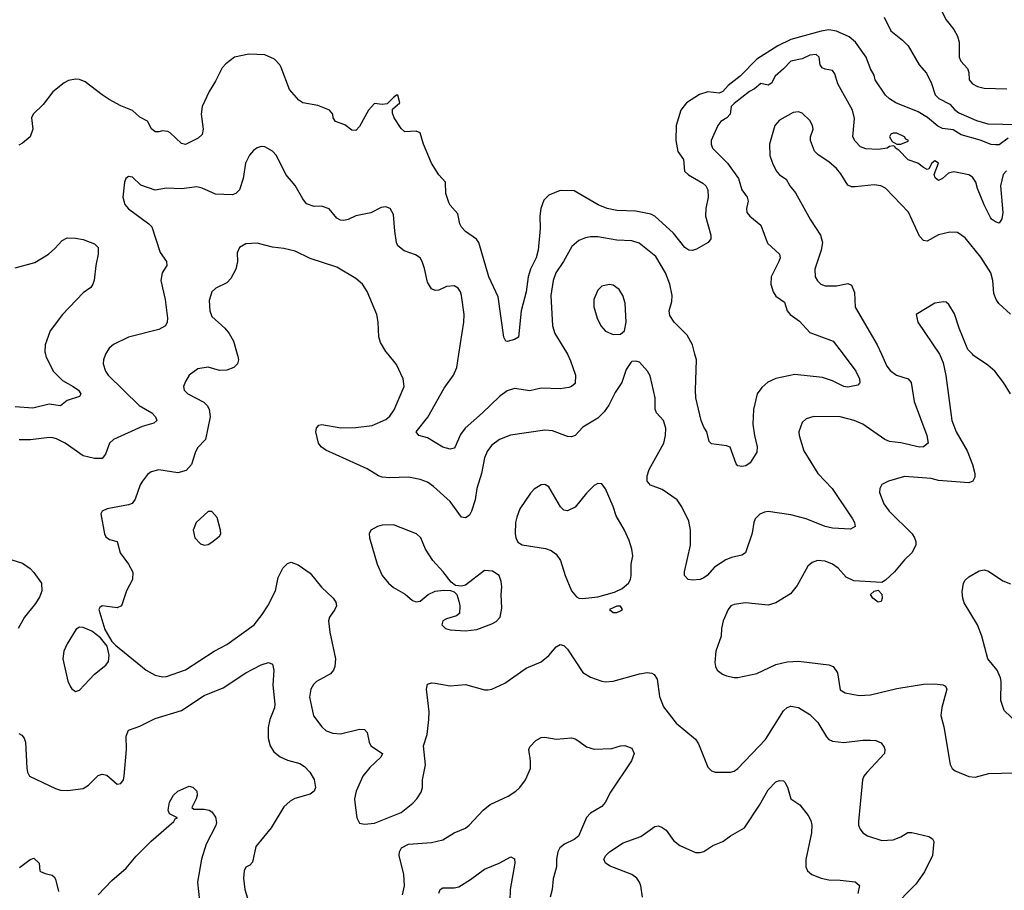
# Model space of a CAD drawing. Header units: inches. Extents: x 1682530 to 1839546, y 640742 to 791647.
# Tile 853 of 923: x 1812055 to 1817257, y 737166 to 741769. Entities that reach past the tile are written whole.
import ezdxf

# ---------------------------------------------------------------- set-up
doc = ezdxf.new("R2010")
doc.units = ezdxf.units.IN
doc.header["$MEASUREMENT"] = 0
doc.layers.add('B8713', color=7, linetype='Continuous')
doc.layers.add('B8714', color=7, linetype='Continuous')

msp = doc.modelspace()

# ---------------------------------------------------------------- linework, layer by layer
at = {"layer": 'B8713', "color": 5}
for points, elevation in [([(1812190.7, 740000), (1812193, 739990), (1812231.1, 739910), (1812280.6, 739860.6), (1812338, 739830), (1812365.7, 739810), (1812378.4, 739790), (1812370, 739776), (1812305.3, 739754.7), (1812270, 739727.6), (1812210, 739736.8), (1812124.8, 739715.2), (1812030, 739722.6)], 620), ([(1812508.8, 740000), (1812497.1, 739970), (1812496.4, 739950), (1812508.5, 739910), (1812522, 739890), (1812685.5, 739730), (1812752.9, 739690), (1812772.8, 739670), (1812778.7, 739650), (1812763.8, 739636.2), (1812701.9, 739618.1), (1812550.3, 739549.8), (1812528.5, 739530), (1812509, 739471), (1812490, 739449.7), (1812450, 739448.7), (1812390, 739463.7), (1812295.1, 739530), (1812250, 739553.6), (1812230, 739558.8), (1812210, 739560.3), (1812112.7, 739547.3), (1812052.5, 739547.5)], 640), ([(1813204.1, 740000), (1813207, 739990), (1813210.3, 739970), (1813205.5, 739950), (1813186.8, 739930), (1813150, 739916.3), (1813110, 739914.7), (1813050, 739931.5), (1812996.4, 739923.6), (1812950.5, 739889.5), (1812930, 739855.3), (1812920.7, 739830), (1812924, 739810), (1812942.8, 739790), (1813027.1, 739747.1), (1813044.9, 739730), (1813056, 739710), (1813060.8, 739670), (1813036.9, 739550), (1812994.9, 739505.1), (1812981.6, 739478.4), (1812963.1, 739416.9), (1812935.1, 739384.9), (1812890, 739373.6), (1812790, 739389.7), (1812750, 739378.9), (1812730, 739363.6), (1812703.7, 739330), (1812692, 739310), (1812665.3, 739234.7), (1812648.6, 739211.4), (1812630, 739204.2), (1812517.5, 739182.5), (1812491.3, 739170), (1812483.5, 739156.5), (1812503.1, 739050), (1812510, 739034), (1812530, 739020.3), (1812570.4, 739010), (1812584.9, 738950), (1812630.3, 738890), (1812652.1, 738847.9), (1812650.4, 738810), (1812619.3, 738750), (1812593.4, 738670), (1812570, 738658.7), (1812490, 738669.5), (1812478, 738662), (1812472.7, 738650), (1812504.8, 738544.8), (1812541.4, 738481.4), (1812561.7, 738461.7), (1812723.1, 738330), (1812770, 738303.9), (1812810, 738294.3), (1812830, 738296), (1812930, 738331.4), (1813081.6, 738430), (1813150, 738466.5), (1813293, 738570), (1813336.3, 738623.7), (1813366, 738670), (1813406, 738750), (1813420.2, 738819.8), (1813446, 738870), (1813470, 738894), (1813490, 738900.5), (1813526.2, 738886.2), (1813590, 738842.4), (1813650, 738768.5), (1813710.3, 738710), (1813725.3, 738690), (1813728.7, 738670), (1813720.4, 738650), (1813692.2, 738610), (1813687, 738590), (1813693.1, 738530), (1813722.6, 738390), (1813720.3, 738350), (1813713.4, 738330), (1813697.6, 738310), (1813623.8, 738270), (1813606.4, 738253.6), (1813593.4, 738230), (1813586.8, 738186.8), (1813608, 738088), (1813650.5, 738030), (1813674, 738010), (1813710, 737997), (1813750, 737993.7), (1813850, 738018), (1813876.5, 738016.5), (1813890, 738001), (1813901.1, 737950), (1813910.2, 737930.2), (1813971, 737890), (1813963, 737870), (1813904.5, 737815.5), (1813867, 737770), (1813832.4, 737690), (1813824.4, 737650), (1813826, 737630), (1813835.5, 737550), (1813850, 737521), (1813876.3, 737516.3), (1813930, 737522), (1814070, 737577.4), (1814132.9, 737627.1), (1814153.6, 737650), (1814175.5, 737684.5), (1814183, 737710), (1814183, 737750), (1814198.9, 737830), (1814189.2, 737930), (1814208, 737990), (1814216.9, 738070), (1814218.5, 738110), (1814203.6, 738230), (1814210, 738256), (1814230, 738263), (1814250, 738261.6), (1814330, 738246.4), (1814410, 738254.9), (1814510, 738226.7), (1814530, 738225.3), (1814550, 738230.3), (1814618.8, 738261.2), (1814730, 738340.9), (1814810, 738374.6), (1814850, 738407.2), (1814890, 738453), (1814910, 738465.5), (1814930, 738460.5), (1814950, 738440.5), (1815030, 738317.6), (1815070, 738293.4), (1815130, 738272.2), (1815150, 738268.5), (1815190, 738272), (1815329.1, 738310.9), (1815370, 738318), (1815394.8, 738314.8), (1815407.9, 738307.9), (1815422.6, 738282.6), (1815434.7, 738190), (1815456.7, 738136.7), (1815523.7, 738050), (1815625.3, 737965.3), (1815641.1, 737941.1), (1815690, 737818), (1815710, 737798), (1815730, 737791.3), (1815810, 737791.3), (1815830, 737796), (1815850, 737811), (1815995.7, 737964.3), (1816090, 738114.4), (1816110, 738132), (1816130, 738139.5), (1816170, 738131.8), (1816230, 738096.1), (1816272.5, 738052.5), (1816317, 737977), (1816330, 737964.2), (1816350, 737954.6), (1816410, 737946.7), (1816510, 737959.5), (1816550, 737960.4), (1816577.6, 737957.6), (1816606.2, 737946.2), (1816622.4, 737922.4), (1816626, 737910), (1816623.8, 737890), (1816530, 737789.6), (1816514.9, 737770), (1816508.1, 737750), (1816486.3, 737530), (1816487.4, 737510), (1816495.8, 737490), (1816510.5, 737470), (1816534.5, 737454.5), (1816610, 737430.2), (1816670, 737433.4), (1816710, 737448.7), (1816748.2, 737471.8), (1816768, 737472), (1816858.8, 737450), (1816877.6, 737437.6), (1816884.2, 737424.2), (1816877.8, 737350), (1816836, 737264), (1816790, 737198), (1816663.2, 737070)], 660), ([(1816608.4, 740000), (1816636.6, 739936.6), (1816654.9, 739914.9), (1816688.5, 739890), (1816749.3, 739869.3), (1816765, 739850), (1816781, 739750), (1816848.5, 739570), (1816854.7, 739530), (1816830.5, 739510), (1816810, 739508.4), (1816710, 739532.4), (1816650, 739539.1), (1816625.4, 739550), (1816509.7, 739630), (1816464.5, 739650), (1816390.2, 739669.8), (1816250, 739670.9), (1816210, 739659.5), (1816190, 739639), (1816172.4, 739590), (1816173.7, 739570), (1816197.8, 739490), (1816272.4, 739370), (1816346.9, 739290), (1816454.3, 739130), (1816465.3, 739110), (1816470, 739089.2), (1816444.7, 739075.3), (1816350, 739081.5), (1816310, 739088.7), (1816210, 739130.6), (1816130, 739151.4), (1816010, 739168.3), (1815990, 739165.4), (1815965.7, 739154.3), (1815941.7, 739130), (1815933.1, 739110), (1815924.9, 739055.1), (1815890.3, 738949.8), (1815870, 738938), (1815815, 738925), (1815786.6, 738913.4), (1815726.1, 738873.9), (1815686.7, 738830), (1815670, 738818.5), (1815650, 738809.2), (1815610, 738806.5), (1815587, 738810), (1815568, 738830), (1815568, 738850), (1815599.1, 738990), (1815599.8, 739070), (1815590, 739118.4), (1815553.4, 739193.4), (1815529.6, 739230), (1815450, 739285.1), (1815387.6, 739307.6), (1815369.7, 739330), (1815370, 739358), (1815380.4, 739390), (1815458.5, 739530), (1815467.4, 739570), (1815469.7, 739610), (1815455.8, 739650), (1815419.7, 739690), (1815412.6, 739710), (1815412, 739770), (1815385.8, 739885.8), (1815372, 739910), (1815330, 739958), (1815310, 739963.7), (1815290, 739961.2), (1815283.8, 739956.2), (1815259.9, 739920.1), (1815236.4, 739850), (1815201.4, 739798.6), (1815168.4, 739731.6), (1815143.8, 739696.2), (1815110, 739662.6), (1815030, 739614.7), (1814990.2, 739569.8), (1814970, 739562.8), (1814950, 739564.6), (1814870, 739594.6), (1814830, 739598.8), (1814648.3, 739571.7), (1814590, 739549.6), (1814550, 739518.9), (1814526, 739490), (1814510, 739452.3), (1814494.2, 739370), (1814471, 739290), (1814461.2, 739230), (1814442.3, 739170), (1814431.3, 739148.7), (1814419.6, 739140.4), (1814410, 739134.8), (1814390, 739138.3), (1814330, 739221.5), (1814241.7, 739301.7), (1814210, 739323.1), (1814170, 739338.5), (1814110, 739349.8), (1814010, 739346.6), (1813970, 739350.7), (1813950, 739358), (1813890, 739394), (1813673.2, 739493.2), (1813647.6, 739510), (1813633, 739530), (1813619.7, 739590), (1813622.9, 739610), (1813635.6, 739624.4), (1813651.6, 739628.4), (1813751.2, 739611.2), (1813830, 739612), (1813916.4, 739623.6), (1813990, 739655.2), (1814010, 739673.4), (1814034.2, 739705.8), (1814086.3, 739830), (1814081.6, 739870), (1814046.6, 739946.6), (1814002.1, 740000)], 660), ([(1814949.4, 740000), (1814965.6, 739965.6), (1814991.5, 739890), (1814990, 739846), (1814970.8, 739830), (1814955.8, 739824.2), (1814910, 739816.8), (1814810, 739820.3), (1814750, 739806), (1814670, 739819.8), (1814630, 739807.3), (1814590, 739776.8), (1814500.2, 739690), (1814408.9, 739610), (1814384.3, 739575.7), (1814356.4, 739510), (1814350, 739502.9), (1814330, 739498.9), (1814290, 739508.5), (1814210, 739558.3), (1814164, 739570), (1814149.7, 739590), (1814212, 739668), (1814298.4, 739821.6), (1814346.2, 739890), (1814364, 739930), (1814375, 740000)], 640), ([(1816405, 740000), (1816472.6, 739910), (1816492, 739870), (1816493.4, 739850), (1816493, 739847), (1816482.8, 739837.2), (1816430, 739826), (1816410, 739829.7), (1816350, 739860.4), (1816297, 739877), (1816150, 739892.8), (1816050, 739871.5), (1816007.3, 739852.7), (1815975.9, 739824.1), (1815951.9, 739790), (1815931.6, 739708.4), (1815929.4, 739630), (1815936.9, 739570), (1815951.6, 739510), (1815950, 739482), (1815914.4, 739425.6), (1815892, 739410), (1815870, 739406.6), (1815849.5, 739409.5), (1815840.1, 739420.1), (1815808.4, 739508.4), (1815790, 739515.3), (1815710, 739526), (1815698, 739538), (1815686, 739590), (1815670, 739614), (1815654.8, 739650), (1815627.4, 739770), (1815624.8, 739810), (1815630.6, 739970), (1815622.8, 740000)], 640), ([(1816915.1, 740000), (1816917.1, 739997.1), (1816934.1, 739954.1), (1816947.8, 739887.8), (1816980.2, 739650), (1817002.4, 739590), (1817061.8, 739490), (1817090, 739418), (1817101.6, 739370), (1817101.3, 739350), (1817091.6, 739330), (1817070, 739319.7), (1816910, 739332.3), (1816870, 739344.1), (1816730, 739354.5), (1816646, 739330), (1816610, 739312.3), (1816599.5, 739290), (1816597.4, 739270), (1816621.1, 739210), (1816648.7, 739170), (1816770, 739050.3), (1816783.6, 739030), (1816790.2, 739010), (1816790.2, 738990), (1816768.4, 738950), (1816730, 738913.3), (1816677.3, 738850), (1816630, 738806), (1816610, 738794.2), (1816463, 738803), (1816422.5, 738822.5), (1816379.7, 738870), (1816350, 738891), (1816310, 738905.7), (1816270, 738909.6), (1816241.2, 738898.8), (1816219.9, 738880.1), (1816162.3, 738777.7), (1816127.1, 738732.9), (1816050, 738685.1), (1816010, 738674), (1815890, 738686.3), (1815830, 738676.8), (1815813, 738670), (1815798.4, 738650), (1815772.4, 738590), (1815762.4, 738550), (1815760.5, 738510), (1815733.4, 738430), (1815727.7, 738370), (1815730.7, 738350), (1815740.7, 738330), (1815768.7, 738308.7), (1815790, 738300.5), (1815830, 738290.5), (1815850, 738290.4), (1815950, 738312), (1816050, 738360.2), (1816110, 738374.7), (1816170, 738377.7), (1816330, 738357.7), (1816352.4, 738350), (1816376.1, 738316.1), (1816390, 738226), (1816416, 738210), (1816490, 738196.5), (1816550, 738199.6), (1816690, 738232.3), (1816830, 738256.5), (1816890, 738258.6), (1816933.3, 738253.3), (1816945.8, 738245.9), (1816953.4, 738230), (1816927, 738133), (1816921.8, 738090), (1816938, 738030), (1816970.5, 737830.5), (1816981, 737810), (1816998, 737798), (1817070, 737768.2), (1817104.1, 737764.1), (1817176.1, 737783.9), (1817310, 737788)], 680), ([(1817289.7, 739790), (1817252.8, 739850), (1817207.8, 739910), (1817170, 739943), (1817094.1, 739994.1), (1817088.7, 740000)], 680), ([(1811950, 738932.7), (1812070, 738894.9), (1812110, 738866.9), (1812130, 738847.1), (1812169.3, 738790), (1812171, 738750), (1812160.7, 738719.3), (1812137.9, 738682.1), (1812080.3, 738610), (1812046.9, 738550)], 640), ([(1817326.9, 738050), (1817256.3, 738116.3), (1817238.2, 738170), (1817241.5, 738270), (1817238, 738290), (1817219.1, 738330), (1817169.8, 738390), (1817137.7, 738510), (1817115.4, 738570), (1817045.1, 738685.1), (1817037.9, 738710), (1817035.3, 738744.7), (1817041.8, 738790), (1817050, 738804.9), (1817070, 738824.2), (1817124.2, 738855.8), (1817150, 738861.1), (1817173.5, 738853.5), (1817250, 738802), (1817290, 738786.7)], 680), ([(1812050, 737994.3), (1812066, 737986), (1812078.9, 737970), (1812085.5, 737950), (1812092.2, 737812.2), (1812096.3, 737790), (1812107.3, 737770), (1812244.4, 737704.4), (1812270, 737696.4), (1812310, 737694), (1812390, 737704.4), (1812418, 737722), (1812470, 737773), (1812490, 737780.7), (1812514.9, 737774.9), (1812570, 737727.3), (1812590, 737731), (1812602.7, 737750), (1812606.6, 737770), (1812618.3, 737910), (1812618.2, 737981.8), (1812630, 738012.2), (1812690, 738034.4), (1812770, 738073.8), (1812910, 738116.2), (1813030, 738195.2), (1813130, 738236.2), (1813250, 738315.6), (1813330, 738358.4), (1813370, 738370.5), (1813390, 738361), (1813398.4, 738330), (1813392.8, 738250), (1813403.5, 738150), (1813401.2, 738130), (1813376.5, 738070), (1813366.9, 738026.9), (1813367.2, 737970), (1813378.7, 737930), (1813397.8, 737897.8), (1813431.2, 737871.2), (1813470, 737854.7), (1813535.7, 737835.7), (1813560, 737820), (1813587, 737790), (1813611.4, 737751.4), (1813617, 737710), (1813610.2, 737689.8), (1813590, 737675.1), (1813509.3, 737650.7), (1813483.2, 737636.8), (1813450, 737608.2), (1813383.7, 737496.3), (1813302.3, 737397.7), (1813284.4, 737315.6), (1813270, 737299.5), (1813250, 737289.2), (1813240.4, 737270), (1813238, 737230), (1813243.6, 737170), (1813282, 737050)], 640), ([(1814076.9, 737143.1), (1814088.5, 737190), (1814084.1, 737250), (1814059.2, 737350), (1814062, 737370), (1814073, 737390), (1814110, 737410.9), (1814230, 737418.5), (1814290, 737433.8), (1814350.5, 737469.5), (1814410, 737494.6), (1814429.6, 737510), (1814503.2, 737590), (1814539.9, 737620.1), (1814635.4, 737664.6), (1814675.6, 737690), (1814697.2, 737710), (1814727.2, 737750), (1814753.7, 737810), (1814754.5, 737850), (1814744.5, 737910), (1814750, 737924.7), (1814781.6, 737958.4), (1814810, 737973.4), (1814830, 737974.9), (1814890, 737965.3), (1814970, 737972), (1814990, 737967), (1815010, 737955.3), (1815050, 737924.6), (1815090, 737911.6), (1815183.3, 737916.7), (1815230, 737930.3), (1815252, 737932), (1815290, 737917.3), (1815301.6, 737890), (1815288.2, 737850), (1815175.8, 737684.2), (1815148.4, 737630), (1815130.2, 737609.8), (1815070, 737574.2), (1815050, 737551.3), (1815007.5, 737452.5), (1814984.8, 737435.2), (1814934, 737410), (1814908, 737390), (1814898, 737370), (1814890.5, 737330), (1814890.4, 737290), (1814874, 737226), (1814868.2, 737170), (1814858.2, 737130)], 640), ([(1812470, 737141.5), (1812541.7, 737218.3), (1812616.8, 737283.2), (1812670, 737346.9), (1812750, 737426.3), (1812869.5, 737530), (1812876.2, 737543.8), (1812888.7, 737550), (1812847, 737570), (1812839.7, 737590), (1812847, 737633), (1812867.8, 737670), (1812889.5, 737690), (1812950, 737717.3), (1812970, 737710.7), (1812990.3, 737690), (1812992, 737670), (1812986.4, 737650), (1812964.5, 737604.5), (1812974.8, 737594.8), (1813030, 737595.6), (1813056.3, 737590), (1813070, 737581.3), (1813090, 737552.7), (1813094.5, 737525.5), (1813090.9, 737509.1), (1813039.3, 737410), (1813015.2, 737330), (1812994, 737210), (1813004.2, 737110)], 620), ([(1815346.2, 737130), (1815336.8, 737190), (1815329.7, 737210), (1815315.1, 737230), (1815290, 737249.7), (1815174.5, 737294.5), (1815149.3, 737310), (1815140.9, 737330), (1815152, 737350), (1815172, 737370), (1815242.9, 737417.1), (1815337, 737450), (1815410, 737504.2), (1815430, 737506.3), (1815450, 737499), (1815470, 737484.6), (1815510, 737428.9), (1815542.9, 737402.9), (1815625.9, 737365.9), (1815650, 737365.2), (1815670, 737371.5), (1815717, 737403), (1815770, 737425), (1815810, 737454.2), (1815883.7, 737496.3), (1815964.1, 737616), (1816010, 737697), (1816050, 737739.5), (1816070, 737746.4), (1816090, 737744.9), (1816097.4, 737737.4), (1816111.7, 737711.7), (1816128.9, 737648.9), (1816177.3, 737617.3), (1816220.9, 737560.9), (1816234.9, 737534.9), (1816239.5, 737510), (1816238.3, 737470), (1816209.1, 737329.1), (1816209, 737290), (1816217.6, 737270), (1816240.5, 737250), (1816290, 737230.2), (1816330, 737222.3), (1816390, 737220.3), (1816470, 737210.4), (1816491.9, 737191.9), (1816483.7, 737150)], 640), ([(1812053.4, 737286.6), (1812110, 737328.2), (1812130, 737335.5), (1812158, 737310), (1812160.7, 737270), (1812165.5, 737265.5), (1812190, 737254.4), (1812226.7, 737246.7), (1812237.5, 737237.5), (1812244.8, 737224.8), (1812259.6, 737159.6)], 620), ([(1814269.7, 737150.3), (1814276, 737170), (1814290, 737178.4), (1814350, 737179.5), (1814375.4, 737184.6), (1814437.4, 737222.6), (1814510, 737278), (1814589, 737310), (1814650, 737342.8), (1814670, 737332), (1814670.3, 737310.3), (1814645.7, 737170), (1814645.2, 737110)], 620)]:
    msp.add_lwpolyline(points, dxfattribs=dict(at, elevation=elevation))
for points, elevation in [([(1815110, 739317), (1815090, 739305.6), (1815050, 739265.6), (1814990, 739191.2), (1814950, 739172.4), (1814930, 739176.3), (1814912.6, 739192.6), (1814850, 739299.3), (1814830, 739312), (1814810, 739309.5), (1814773.7, 739286.3), (1814753.8, 739266.2), (1814697.7, 739182.3), (1814680.9, 739139.1), (1814675.3, 739110), (1814672.1, 739052.1), (1814677.1, 739030), (1814687.2, 739007.2), (1814710, 738993.4), (1814833.5, 738973.5), (1814862.3, 738962.3), (1814890, 738943), (1814912.2, 738910), (1814936.4, 738830), (1814970.4, 738750), (1814997.2, 738717.2), (1815010, 738710.4), (1815030, 738709.2), (1815110, 738718), (1815197.1, 738742.9), (1815238, 738762), (1815271.5, 738790), (1815282.4, 738810), (1815286.3, 738830), (1815285.7, 738890), (1815293.6, 738933.6), (1815289.7, 738970), (1815275.5, 739015.5), (1815251.2, 739070), (1815206.3, 739146.3), (1815190, 739196), (1815150, 739289.2), (1815130, 739315.1)], 680), ([(1813050, 739169.2), (1812987.3, 739110), (1812970.7, 739070), (1812980.7, 739030), (1813010, 738998), (1813031.1, 738991.1), (1813050, 738994.8), (1813070, 739007.3), (1813110, 739038), (1813117.2, 739050), (1813116, 739070), (1813097.5, 739137.5), (1813070, 739169)], 680), ([(1814030, 739098.7), (1813970, 739097), (1813944.7, 739090), (1813911, 739070), (1813901, 739050), (1813902.8, 739030), (1813944, 738890), (1813970.5, 738830), (1814003, 738790), (1814030, 738766.4), (1814092.1, 738732.1), (1814130, 738698.8), (1814150, 738690.7), (1814170, 738694), (1814213.2, 738730), (1814250, 738748), (1814293.7, 738753.7), (1814331.3, 738751.3), (1814350, 738744.7), (1814364.7, 738730), (1814375.3, 738695.3), (1814381, 738670), (1814378, 738630), (1814362, 738618), (1814310, 738601.2), (1814291.3, 738590), (1814286, 738570), (1814304.7, 738550), (1814330, 738543), (1814410, 738538), (1814470, 738544.9), (1814550, 738574.8), (1814571.9, 738588.1), (1814592.7, 738610), (1814602.5, 738657.5), (1814598.4, 738730), (1814602, 738770), (1814598.9, 738798.9), (1814588.7, 738830), (1814552.5, 738852.5), (1814510, 738857.2), (1814410, 738779), (1814390, 738774), (1814358, 738778), (1814335.1, 738795.1), (1814292.3, 738850), (1814237, 738910), (1814199.5, 738970), (1814174, 739030), (1814152.3, 739050)], 680), ([(1816590, 738689.6), (1816562, 738710), (1816549.6, 738730), (1816570, 738747.7), (1816590, 738752.7), (1816610, 738731), (1816612.2, 738710), (1816606.4, 738693.6)], 680), ([(1815210, 738669), (1815171, 738650), (1815190, 738634.8), (1815210, 738634.8), (1815230, 738642.8), (1815239, 738650), (1815228.7, 738668.7)], 680), ([(1812370, 738557.7), (1812352.7, 738547.3), (1812304.9, 738470), (1812288.4, 738430), (1812282.4, 738390), (1812310, 738272), (1812322.5, 738242.5), (1812330, 738231.3), (1812350, 738218), (1812370, 738224.7), (1812450, 738308.2), (1812510, 738356.3), (1812523.5, 738376.5), (1812528.3, 738410), (1812517.1, 738457.1), (1812480.9, 738500.9), (1812435.9, 738535.9), (1812390, 738554.8)], 660)]:
    msp.add_lwpolyline(points, close=True, dxfattribs=dict(at, elevation=elevation))
at = {"layer": 'B8714', "color": 5}
for points, elevation in [([(1817302, 742318), (1817257.1, 742282.9), (1817197.1, 742250), (1817170.4, 742230), (1817110.9, 742149.1), (1816983.1, 742050), (1816930, 741976), (1816903.1, 741910), (1816901.3, 741890), (1816907, 741850), (1816950, 741767.3), (1816990, 741716.3), (1817010, 741682), (1817018.4, 741650), (1817019.1, 741570), (1817028, 741550), (1817063.1, 741510), (1817069, 741490), (1817071.4, 741450), (1817088.9, 741430), (1817115.4, 741415.4), (1817150, 741406.5), (1817270, 741402.9)], 640), ([(1816622, 741782), (1816656.9, 741710), (1816719.9, 741659.9), (1816749.4, 741630), (1816807.3, 741530), (1816846.8, 741486.8), (1816872.2, 741432.2), (1816892.1, 741372.1), (1816911.9, 741351.9), (1816970, 741322.3), (1816994, 741294), (1817017.2, 741277.2), (1817110, 741236.1), (1817170, 741217.6), (1817410, 741213.4)], 620), ([(1817276.9, 741143.1), (1817230, 741107.8), (1817210, 741106.3), (1817188.5, 741108.5), (1817130, 741131.8), (1817030, 741160.9), (1816987, 741187), (1816930, 741194.2), (1816905.2, 741205.2), (1816851.9, 741251.9), (1816802.5, 741282.5), (1816683.6, 741330), (1816649.8, 741350), (1816629.8, 741370), (1816575.6, 741450), (1816570, 741475.3), (1816549.7, 741509.7), (1816528.2, 741570), (1816471.2, 741650), (1816437.6, 741677.6), (1816370, 741708.7), (1816330, 741714.8), (1816290, 741707.8), (1816130, 741664.6), (1816060.2, 741630), (1815950, 741560.6), (1815861.6, 741470), (1815798.8, 741421.2), (1815770, 741389.2), (1815750, 741380.5), (1815690, 741388.1), (1815647.3, 741372.7), (1815578.5, 741330), (1815548.7, 741290), (1815523.5, 741210), (1815521.4, 741130), (1815532.8, 741072.8), (1815561.5, 741030), (1815567.7, 740967.7), (1815588.2, 740948.2), (1815664.8, 740904.8), (1815680.8, 740890), (1815690.1, 740870.1), (1815691.8, 740830), (1815679.8, 740770), (1815677.8, 740730), (1815706, 740630), (1815707.3, 740610), (1815693.4, 740590), (1815630, 740554.8), (1815610, 740548.1), (1815590, 740550.6), (1815570, 740565.3), (1815510, 740639.8), (1815410.3, 740730.3), (1815390, 740741.5), (1815310, 740757.1), (1815210, 740759.5), (1815158.4, 740770), (1815111.5, 740790), (1814984.1, 740864.1), (1814910, 740866.6), (1814850, 740840.7), (1814824.5, 740815.5), (1814808, 740770), (1814803.2, 740730), (1814805.4, 740665.4), (1814794.2, 740550), (1814783.4, 740510), (1814753.4, 740450), (1814741.4, 740410), (1814730.1, 740329.9), (1814704.5, 740230), (1814690.3, 740090), (1814670, 740078.4), (1814630, 740067.3), (1814624, 740070), (1814612.7, 740090), (1814583.7, 740303.7), (1814534.2, 740410), (1814481, 740590), (1814468.9, 740608.9), (1814410, 740648.2), (1814390, 740671.6), (1814380.8, 740690), (1814370, 740742), (1814328.8, 740788.8), (1814322.9, 740802.9), (1814306.9, 740850), (1814304.2, 740910), (1814268.8, 740948.8), (1814229.8, 741010), (1814188.4, 741110), (1814171.3, 741170), (1814150, 741179.1), (1814090, 741176.3), (1814070, 741193), (1814032.9, 741250), (1814024.7, 741275.3), (1814024.5, 741295.5), (1814064, 741330), (1814052.3, 741370), (1814046, 741370), (1814030, 741357.2), (1813996.8, 741323.2), (1813970, 741320.7), (1813930, 741325.1), (1813897, 741290), (1813850, 741204.5), (1813830, 741182.9), (1813810, 741185.1), (1813772.4, 741212.4), (1813722.7, 741230), (1813711.6, 741250), (1813709.4, 741270), (1813691, 741291), (1813630, 741315.1), (1813550, 741329.8), (1813530, 741343.1), (1813480.4, 741400.4), (1813436.6, 741516.6), (1813429.7, 741530), (1813400.6, 741560.6), (1813350, 741582.4), (1813265.8, 741585.8), (1813190, 741571.3), (1813143.9, 741536.1), (1813124.9, 741515.1), (1813090, 741443.7), (1813056.4, 741390), (1813019.5, 741310), (1813012.9, 741270), (1813024.9, 741190), (1813018.6, 741161.4), (1812998.2, 741141.8), (1812930, 741109.7), (1812910, 741114), (1812850.6, 741170.6), (1812837.8, 741177.8), (1812810, 741180.8), (1812790, 741175.3), (1812770, 741176.4), (1812751.7, 741191.7), (1812730, 741231.6), (1812690, 741253.6), (1812650, 741287.8), (1812590, 741313.6), (1812527.5, 741347.5), (1812490, 741371.5), (1812401, 741441), (1812370, 741452.3), (1812350, 741453.7), (1812312.9, 741447.1), (1812290, 741435.1), (1812230, 741387.3), (1812178.9, 741321.1), (1812125.5, 741270), (1812118, 741250), (1812124.9, 741190), (1812110.7, 741150), (1812070, 741116), (1812050, 741106)], 620), ([(1817269, 740970), (1817251.6, 740950), (1817236.9, 740890), (1817250.2, 740749.8), (1817244.6, 740715.4), (1817230, 740693.2), (1817210, 740699.6), (1817190, 740713.5), (1817183.6, 740723.6), (1817150.4, 740790), (1817115.6, 740875.6), (1817106.7, 740910), (1817090, 740936.7), (1817070, 740948), (1816990, 740964.2), (1816963, 740957), (1816930, 740929.6), (1816910, 740919.3), (1816892.1, 740932.1), (1816886, 740950), (1816909, 741010), (1816890, 741022.7), (1816874.8, 741010), (1816859.1, 740980.9), (1816850, 740977.2), (1816830, 740987), (1816801.2, 741010), (1816750, 741028.2), (1816699.3, 741079.3), (1816682, 741090), (1816679, 741099), (1816670, 741102), (1816650, 741099), (1816638, 741090), (1816590, 741081.7), (1816525.2, 741085.2), (1816497.4, 741097.4), (1816470, 741126), (1816456.9, 741150), (1816465.7, 741245.7), (1816456, 741290), (1816378.4, 741430), (1816361.8, 741481.8), (1816350, 741500.5), (1816310, 741506.6), (1816294.9, 741514.9), (1816284.5, 741530), (1816279.7, 741570), (1816264, 741584), (1816230, 741580.7), (1816190, 741561.1), (1816130, 741549.8), (1816091.4, 741508.6), (1816046.5, 741470), (1816027.8, 741432.3), (1816010, 741422.4), (1815970, 741430.8), (1815937.6, 741402.4), (1815910.7, 741390), (1815830, 741326.3), (1815814.9, 741310), (1815808.9, 741270), (1815791.6, 741250), (1815759, 741230), (1815743.5, 741210), (1815708.3, 741130), (1815708.1, 741110), (1815715.6, 741090), (1815795.5, 741010), (1815853.4, 740930), (1815871.2, 740870), (1815898.3, 740830), (1815904.2, 740810), (1815894.9, 740770), (1815896.3, 740750), (1815913.4, 740730), (1815970, 740683), (1816006.7, 740586.7), (1816070.3, 740530), (1816072.8, 740510), (1816065.5, 740490), (1816026.2, 740410), (1816024.2, 740370), (1816035.5, 740330), (1816050, 740307.7), (1816095, 740275), (1816109.3, 740230), (1816126, 740210), (1816175.3, 740175.3), (1816230, 740115.6), (1816352.4, 740070), (1816405, 740000)], 640), ([(1817290, 740212.8), (1817229, 740269), (1817213.7, 740290), (1817201.7, 740321.7), (1817196, 740390), (1817185.3, 740430), (1817132.7, 740512.7), (1817050, 740616.3), (1817010, 740643), (1816970, 740645.6), (1816908.7, 740631.3), (1816850, 740598.4), (1816830, 740600.7), (1816810, 740624.5), (1816751.4, 740751.4), (1816630, 740877.6), (1816604, 740890), (1816570, 740895.4), (1816470, 740884.4), (1816450, 740885), (1816430, 740893.7), (1816393.5, 740953.5), (1816370, 740982.7), (1816330, 741017.2), (1816273.6, 741053.6), (1816254.4, 741074.4), (1816234, 741130), (1816233.1, 741150), (1816247.6, 741190), (1816244.2, 741210), (1816230, 741235.1), (1816190, 741274.7), (1816170, 741282), (1816141.6, 741278.4), (1816070, 741238.2), (1816044, 741210), (1816016, 741110), (1816018.3, 741050), (1816031.7, 741010), (1816052.2, 740970), (1816070, 740948.5), (1816105.3, 740925.2), (1816124.7, 740890), (1816153.8, 740853.8), (1816233.7, 740710), (1816285.8, 740630), (1816296.5, 740590), (1816289.1, 740550), (1816256.9, 740450), (1816258.7, 740410), (1816270, 740388), (1816288, 740370), (1816310, 740362.6), (1816370, 740362.6), (1816430, 740374.4), (1816450, 740365.5), (1816466, 740326), (1816469.4, 740249.4), (1816586.3, 740050), (1816608.4, 740000)], 660), ([(1814375, 740000), (1814401.7, 740170), (1814403.1, 740210), (1814389.3, 740310.7), (1814384.5, 740330), (1814371.8, 740350), (1814350, 740362), (1814310, 740358.4), (1814270, 740339.5), (1814250, 740337), (1814230, 740346), (1814210, 740381.2), (1814194, 740454), (1814182, 740490), (1814170, 740509.5), (1814145.9, 740525.9), (1814086.7, 740546.7), (1814052.7, 740572.7), (1814046, 740590), (1814036.9, 740650), (1814030, 740738), (1814012.7, 740770), (1813990, 740779.6), (1813963.9, 740776.1), (1813910, 740747.3), (1813830, 740731.8), (1813790, 740712), (1813767.5, 740707.5), (1813750, 740709.5), (1813730, 740719.3), (1813689.5, 740769.5), (1813650, 740782.7), (1813610, 740782), (1813570, 740795.6), (1813550, 740822), (1813510, 740892), (1813461.6, 740950), (1813411.6, 741050), (1813390, 741074), (1813350, 741096.9), (1813330, 741097.6), (1813310, 741091.8), (1813290, 741077.6), (1813268.3, 741051.7), (1813247.2, 741010), (1813234.9, 740930), (1813216, 740870), (1813197.1, 740850), (1813177.6, 740842.4), (1813090, 740846.8), (1813018.8, 740878.8), (1812990, 740884.5), (1812910, 740875.1), (1812830, 740878.3), (1812770, 740868.3), (1812694.1, 740894.1), (1812650, 740937), (1812630, 740939.5), (1812614.8, 740930), (1812608.2, 740910), (1812600.5, 740830), (1812610, 740791.3), (1812630, 740768), (1812737.3, 740690), (1812753.4, 740673.4), (1812797.6, 740537.6), (1812830.4, 740490), (1812832, 740470), (1812807.6, 740430), (1812800.9, 740390), (1812823.6, 740290), (1812835.8, 740190), (1812834.4, 740170), (1812824.9, 740150), (1812790, 740131.2), (1812630, 740091.1), (1812550, 740051.6), (1812527.8, 740032.2), (1812512.7, 740010), (1812508.8, 740000)], 640), ([(1812030, 740456.6), (1812135, 740485), (1812206.6, 740530), (1812240.9, 740559.1), (1812278.5, 740601.5), (1812305.2, 740614.8), (1812350, 740614), (1812390, 740606), (1812450, 740584.2), (1812470, 740564.7), (1812470.1, 740530), (1812456.4, 740470), (1812448.8, 740391.2), (1812441.6, 740370), (1812430, 740353.7), (1812390, 740324.7), (1812281.1, 740210), (1812216.2, 740123.8), (1812189.1, 740050), (1812187.9, 740012.1), (1812190.7, 740000)], 620), ([(1814002.1, 740000), (1813990, 740014.5), (1813961.8, 740061.8), (1813953, 740093), (1813949.7, 740170), (1813941, 740210), (1813890, 740332.3), (1813866, 740370), (1813830, 740400.5), (1813730, 740460.5), (1813590, 740505.6), (1813510, 740544.5), (1813450, 740559.2), (1813390, 740566.6), (1813310, 740587.3), (1813250, 740583.7), (1813215.5, 740564.5), (1813203.8, 740536.2), (1813204.9, 740490), (1813196.5, 740450), (1813170, 740400.9), (1813150, 740378.4), (1813090.4, 740349.7), (1813070.6, 740330), (1813055.6, 740284.4), (1813059.5, 740230), (1813070, 740199.1), (1813138.4, 740138.4), (1813161.1, 740110), (1813184.2, 740070), (1813204.1, 740000)], 660), ([(1815622.8, 740000), (1815609.8, 740049.8), (1815581.3, 740101.3), (1815513, 740170), (1815490, 740205.2), (1815487.1, 740230), (1815500.7, 740279.3), (1815501.7, 740310), (1815489.8, 740370), (1815466.8, 740430), (1815416.6, 740516.6), (1815327.8, 740587.8), (1815290, 740599.8), (1815210, 740602.5), (1815110, 740620.7), (1815070, 740621.2), (1815044, 740616), (1815010, 740601.5), (1814972.9, 740570), (1814929, 740491), (1814887.7, 740430), (1814874.3, 740390), (1814861.8, 740310), (1814870.2, 740150), (1814882.6, 740110), (1814944.7, 740010), (1814949.4, 740000)], 640), ([(1817088.7, 740000), (1817065.3, 740025.3), (1817018, 740138), (1816994, 740214), (1816963.9, 740263.9), (1816950, 740275.1), (1816936.6, 740276.6), (1816890, 740269.6), (1816792, 740210), (1816800.7, 740170), (1816915.1, 740000)], 680)]:
    msp.add_lwpolyline(points, dxfattribs=dict(at, elevation=elevation))
for points, elevation in [([(1816690, 741169.3), (1816670.8, 741169.2), (1816656.9, 741163.1), (1816651, 741150), (1816665.4, 741125.4), (1816690, 741111.3), (1816710, 741111), (1816750, 741126), (1816751.8, 741130), (1816737.5, 741137.5), (1816729.2, 741150)], 640), ([(1815170, 740369.3), (1815130, 740359.3), (1815110, 740339), (1815088.4, 740290), (1815088.4, 740250), (1815106.4, 740190), (1815126, 740150), (1815150, 740122), (1815190, 740104), (1815230, 740106.8), (1815250, 740124.7), (1815259.5, 740170), (1815253.6, 740270), (1815242, 740310), (1815222, 740342), (1815190, 740366)], 660)]:
    msp.add_lwpolyline(points, close=True, dxfattribs=dict(at, elevation=elevation))

doc.saveas('drawing.dxf')
